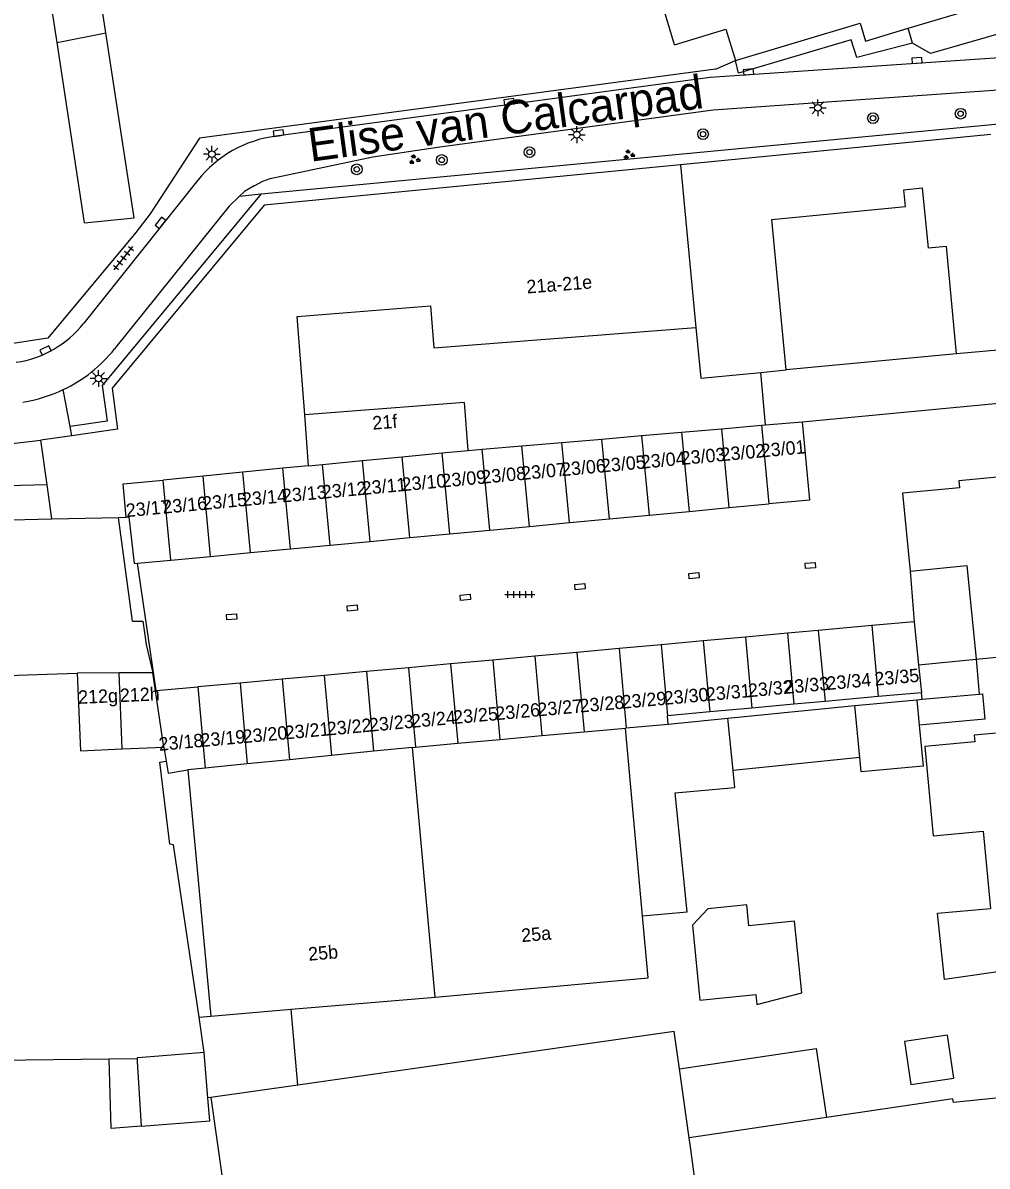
# Model space of a CAD drawing. Extents: x 132998 to 136004, y 396998 to 398512.
# Drawn here: x 133313.3 to 133385.3, y 397948.6 to 398034 of the extents above; entities that cross this region are included whole.
import ezdxf

# ---------------------------------------------------------------- set-up
doc = ezdxf.new("R2010")
doc.units = 0
for name, color, linetype in [('gg-afsc-erfafscheiding', 7, 'Continuous'), ('gg-afsc-hekwerk', 7, 'Continuous'), ('gg-afsc-muur', 7, 'Continuous'), ('gg-anno-huisnummerreeks BGT', 7, 'Continuous'), ('gg-anno-openbare ruimte label', 7, 'Continuous'), ('gg-bbg-bijgebouw', 7, 'Continuous'), ('gg-bbg-gedigitaliseerde bebouwing', 7, 'Continuous'), ('gg-bbg-gedigitaliseerde bijgebouw', 7, 'Continuous'), ('gg-bbg-hoofdgebouw', 7, 'Continuous'), ('gg-bbg-luifel en loopbrug', 7, 'Continuous'), ('gg-bbg-tussenscheiding', 7, 'Continuous'), ('gg-knt-verharding', 7, 'Continuous'), ('gt-grn-groengrens', 7, 'Continuous'), ('gt-symb-boom', 7, 'Continuous'), ('gt-symb-groenvak', 7, 'Continuous'), ('gt-symb-kolk', 7, 'Continuous'), ('gt-symb-kolk center center', 7, 'Continuous'), ('gt-symb-lichtmast', 7, 'Continuous'), ('gt-symb-tegel verharding', 7, 'Continuous')]:
    doc.layers.add(name, color=color, linetype=linetype)

# ---------------------------------------------------------------- blocks, each defined once
blk = doc.blocks.new('gt0-BOOM')
at = {"layer": 'gt-symb-boom'}
for radius in [0.4, 0.2]:
    blk.add_circle((0, 0), radius, dxfattribs=at)
blk = doc.blocks.new('gt0-LMAST')
at = {"layer": 'gt-symb-lichtmast'}
for p, q in [((-0.182, 0.173), (-0.447, 0.438)), ((-0.005, 0.246), (-0.005, 0.621)), ((0.172, 0.173), (0.437, 0.438)), ((-0.255, -0.004), (-0.63, -0.004)), ((-0.182, -0.181), (-0.447, -0.446)), ((-0.005, -0.254), (-0.005, -0.629)), ((0.437, -0.446), (0.172, -0.181)), ((0.245, -0.004), (0.62, -0.004))]:
    blk.add_line(p, q, dxfattribs=at)
blk.add_circle((-0.005, -0.004), 0.25, dxfattribs=at)
blk = doc.blocks.new('gt0-KOLK')
at = {"layer": 'gt-symb-kolk'}
blk.add_lwpolyline([(0, 0), (0.375, 0), (0.375, 0.4), (-0.375, 0.4), (-0.375, 0), (0, 0)], dxfattribs=at)
blk = doc.blocks.new('gt0-GRVAK')
at = {"layer": 'gt-symb-groenvak'}
for p, q in [((-0.11, 0.189), (-0.228, 0.24)), ((-0.182, 0.153), (0.088, 0.153)), ((-0.091, 0.211), (-0.156, 0.322)), ((-0.047, 0.214), (-0.047, 0.393)), ((-0.004, 0.211), (0.061, 0.322)), ((0.015, 0.189), (0.133, 0.24)), ((0.262, -0.052), (0.197, 0.059)), ((0.305, -0.049), (0.305, 0.13)), ((0.349, -0.052), (0.414, 0.059)), ((-0.245, -0.228), (-0.363, -0.177)), ((-0.318, -0.264), (-0.047, -0.264)), ((-0.226, -0.206), (-0.291, -0.095)), ((-0.183, -0.203), (-0.183, -0.024)), ((-0.139, -0.206), (-0.074, -0.095)), ((-0.12, -0.228), (-0.002, -0.177)), ((0.243, -0.074), (0.125, -0.023)), ((0.17, -0.11), (0.441, -0.11)), ((0.368, -0.074), (0.486, -0.023))]:
    blk.add_line(p, q, dxfattribs=at)
blk = doc.blocks.new('gt0-KOLKCC')
at = {"layer": 'gt-symb-kolk center center'}
blk.add_lwpolyline([(-0.375, 0.2), (0.375, 0.2), (0.375, -0.2), (-0.375, -0.2)], close=True, dxfattribs=at)
blk = doc.blocks.new('gt0-TEG1')
at = {"layer": 'gt-symb-tegel verharding'}
for p, q in [((-1.125, 0), (1.125, 0)), ((-0.9, -0.25), (-0.9, 0.25)), ((-0.45, -0.25), (-0.45, 0.25)), ((0, -0.25), (0, 0.25)), ((0.45, -0.25), (0.45, 0.25)), ((0.9, -0.25), (0.9, 0.25))]:
    blk.add_line(p, q, dxfattribs=at)

msp = doc.modelspace()

# ---------------------------------------------------------------- linework, layer by layer
at = {"layer": 'gg-afsc-erfafscheiding'}
for p, q in [((133383, 398009.291), (133370.297, 398008.087)), ((133368.754, 398003.979), (133368.406, 398007.904)), ((133371.469, 398004.213), (133397.064, 398006.62))]:
    msp.add_line(p, q, dxfattribs=at)
msp.add_lwpolyline([(133326.439, 397959.748), (133324.54, 397972.621), (133324.251, 397972.671), (133323.525, 397978.794), (133323.981, 397978.867)], dxfattribs=at)
at = {"layer": 'gg-afsc-hekwerk'}
for p, q in [((133379.731, 398032.49), (133379.399, 398033.601)), ((133365.011, 398030.561), (133366.49, 398031.201)), ((133379.549, 397993.063), (133379.844, 397989.282))]:
    msp.add_line(p, q, dxfattribs=at)
for points in [[(133391.55, 398034.731), (133381.067, 398031.719), (133379.731, 398032.49)], [(133365.011, 398030.561), (133326.475, 398025.395), (133322.79, 398019.735)]]:
    msp.add_lwpolyline(points, dxfattribs=at)
at = {"layer": 'gg-afsc-muur'}
for p, q in [((133310.547, 398002.362), (133314.62, 398002.851)), ((133323.249, 397984.133), (133321.85, 397993.649)), ((133319.735, 397956.616), (133301.812, 397956.397))]:
    msp.add_line(p, q, dxfattribs=at)
msp.add_lwpolyline([(133322.79, 398019.735), (133321.712, 398018.358), (133315.15, 398010.461), (133304.72, 398008.861)], dxfattribs=at)
at = {"layer": 'gg-bbg-bijgebouw'}
for p, q in [((133317.9, 398019.071), (133321.6, 398019.451)), ((133366.014, 397997.804), (133368.992, 397998.084)), ((133357.083, 397996.964), (133360.06, 397997.244)), ((133360.06, 397997.244), (133363.037, 397997.524)), ((133363.037, 397997.524), (133366.014, 397997.804)), ((133348.151, 397996.123), (133351.127, 397996.403)), ((133351.127, 397996.403), (133354.105, 397996.684)), ((133354.105, 397996.684), (133357.083, 397996.964)), ((133339.218, 397995.283), (133342.195, 397995.563)), ((133342.195, 397995.563), (133345.173, 397995.843)), ((133345.173, 397995.843), (133348.151, 397996.123)), ((133327.308, 397994.163), (133330.286, 397994.443)), ((133330.286, 397994.443), (133333.264, 397994.723)), ((133333.264, 397994.723), (133336.24, 397995.003)), ((133336.24, 397995.003), (133339.218, 397995.283)), ((133321.85, 397993.649), (133324.331, 397993.882)), ((133324.331, 397993.882), (133327.308, 397994.163)), ((133372.67, 397988.63), (133370.386, 397988.422)), ((133376.676, 397988.994), (133372.67, 397988.63)), ((133379.844, 397989.282), (133376.676, 397988.994)), ((133364.097, 397987.849), (133360.952, 397987.563)), ((133367.241, 397988.135), (133364.097, 397987.849)), ((133370.386, 397988.422), (133367.241, 397988.135)), ((133354.663, 397986.991), (133351.519, 397986.705)), ((133357.808, 397987.277), (133354.663, 397986.991)), ((133360.952, 397987.563), (133357.808, 397987.277)), ((133345.228, 397986.133), (133342.083, 397985.847)), ((133348.374, 397986.419), (133345.228, 397986.133)), ((133351.519, 397986.705), (133348.374, 397986.419)), ((133335.794, 397985.274), (133332.649, 397984.988)), ((133338.938, 397985.56), (133335.794, 397985.274)), ((133342.083, 397985.847), (133338.938, 397985.56)), ((133323.249, 397984.133), (133326.36, 397984.416)), ((133329.505, 397984.702), (133326.36, 397984.416)), ((133332.649, 397984.988), (133329.505, 397984.702)), ((133323.249, 397984.133), (133323.193, 397984.128)), ((133320.696, 397979.78), (133323.812, 397979.915)), ((133323.812, 397979.915), (133323.981, 397978.867)), ((133325.605, 397978.215), (133327.329, 397959.824))]:
    msp.add_line(p, q, dxfattribs=at)
for points in [[(133371.469, 398004.213), (133372.019, 397998.369), (133368.992, 397998.084)], [(133317.351, 397985.444), (133317.579, 397979.645), (133320.696, 397979.78)], [(133323.981, 397978.867), (133324.124, 397977.977), (133325.605, 397978.215)], [(133326.829, 397957.108), (133322.186, 397956.734), (133321.819, 397956.705), (133321.824, 397956.641)], [(133321.824, 397956.641), (133321.827, 397956.439), (133322.11, 397951.601)]]:
    msp.add_lwpolyline(points, dxfattribs=at)
at = {"layer": 'gg-bbg-gedigitaliseerde bebouwing'}
for p, q in [((133320.416, 397997.073), (133321.007, 397997.099)), ((133321.479, 397989.318), (133320.416, 397997.073)), ((133321.592, 397993.619), (133321.85, 397993.649)), ((133361.486, 397981.629), (133361.429, 397982.256)), ((133358.297, 397981.339), (133358.341, 397981.343)), ((133333.331, 397960.335), (133344.068, 397961.248)), ((133327.329, 397959.824), (133333.331, 397960.335)), ((133363.047, 397950.735), (133362.311, 397955.893)), ((133333.813, 397954.666), (133327.31, 397953.738)), ((133327.31, 397953.738), (133328.188, 397947.585)), ((133373.301, 397952.256), (133363.047, 397950.735))]:
    msp.add_line(p, q, dxfattribs=at)
for points in [[(133361.94, 398032.371), (133359.131, 398041.798), (133362.691, 398042.853), (133359.829, 398052.516), (133372.15, 398056.161)], [(133370.297, 398008.087), (133369.214, 398019.328), (133379.185, 398020.289), (133379.074, 398021.534), (133380.446, 398021.678), (133380.88, 398017.191)], [(133334.33, 398004.729), (133333.757, 398012.083), (133343.736, 398012.861), (133343.979, 398009.738), (133363.548, 398011.264)], [(133363.548, 398011.264), (133363.908, 398007.468), (133368.406, 398007.904)], [(133346.545, 398002.067), (133346.265, 398005.659), (133334.33, 398004.729)], [(133321.007, 397997.099), (133321.188, 397997.107), (133321.592, 397993.619)], [(133321.479, 397989.318), (133322.239, 397989.324), (133322.5, 397987.568), (133322.982, 397985.462)], [(133386.002, 397980.964), (133384.332, 397980.811), (133384.38, 397980.298), (133380.642, 397979.949), (133381.264, 397973.29), (133385, 397973.639), (133385.54, 397967.863)], [(133344.068, 397961.248), (133359.986, 397962.689), (133359.567, 397967.313)], [(133392.855, 397964.107), (133382.104, 397962.569), (133381.585, 397967.515), (133385.54, 397967.863)], [(133362.311, 397955.893), (133361.914, 397958.676), (133333.813, 397954.666)], [(133401.34, 397959.37), (133392.366, 397958.473), (133392.78, 397954.392), (133382.776, 397953.371), (133382.734, 397953.656), (133373.301, 397952.256)]]:
    msp.add_lwpolyline(points, dxfattribs=at)
at = {"layer": 'gg-bbg-gedigitaliseerde bijgebouw'}
for p, q in [((133315.836, 398032.542), (133314.154, 398043.524)), ((133321.6, 398019.451), (133319.485, 398033.256)), ((133317.9, 398019.071), (133315.836, 398032.542)), ((133365.453, 398003.695), (133368.432, 398003.952)), ((133368.432, 398003.952), (133368.754, 398003.979)), ((133368.754, 398003.979), (133371.469, 398004.213)), ((133356.513, 398002.925), (133359.493, 398003.182)), ((133359.493, 398003.182), (133362.472, 398003.438)), ((133362.472, 398003.438), (133365.453, 398003.695)), ((133346.545, 398002.067), (133347.575, 398002.156)), ((133347.575, 398002.156), (133350.554, 398002.412)), ((133350.554, 398002.412), (133353.534, 398002.669)), ((133353.534, 398002.669), (133356.513, 398002.925)), ((133379.844, 397989.282), (133380.174, 397986.056)), ((133380.174, 397986.056), (133380.386, 397983.977)), ((133323.193, 397984.128), (133322.982, 397985.462)), ((133377.153, 397983.683), (133373.186, 397983.324)), ((133375.423, 397983.013), (133380.047, 397983.451)), ((133380.386, 397983.977), (133377.153, 397983.683)), ((133380.047, 397983.451), (133380.227, 397981.542)), ((133364.574, 397982.542), (133361.429, 397982.256)), ((133367.718, 397982.827), (133364.574, 397982.542)), ((133365.927, 397982.07), (133375.423, 397983.013)), ((133370.863, 397983.113), (133367.718, 397982.827)), ((133373.186, 397983.324), (133370.863, 397983.113)), ((133361.486, 397981.629), (133365.927, 397982.07)), ((133375.791, 397979.128), (133366.323, 397978.165)), ((133327.108, 397953.721), (133326.829, 397957.108))]:
    msp.add_line(p, q, dxfattribs=at)
for points in [[(133319.485, 398033.256), (133317.265, 398047.744), (133313.67, 398046.683)], [(133380.227, 397981.542), (133380.515, 397978.499), (133375.892, 397978.062), (133375.791, 397979.128)], [(133359.567, 397967.313), (133362.889, 397967.614), (133361.985, 397976.499), (133366.451, 397976.904), (133366.323, 397978.165)], [(133367.502, 397966.573), (133367.343, 397968.138), (133364.433, 397967.842), (133363.282, 397966.61), (133363.851, 397961.017), (133368.024, 397961.441)], [(133368.024, 397961.441), (133368.099, 397960.704), (133371.45, 397961.563), (133370.905, 397966.919), (133367.502, 397966.573)], [(133322.11, 397951.601), (133327.249, 397952.006), (133327.108, 397953.721)]]:
    msp.add_lwpolyline(points, dxfattribs=at)
at = {"layer": 'gg-bbg-hoofdgebouw'}
for p, q in [((133385.571, 398025.679), (133362.397, 398023.408)), ((133390.66, 398009.971), (133383, 398009.291)), ((133368.406, 398007.904), (133370.297, 398008.087)), ((133316.935, 398003.174), (133314.62, 398002.851)), ((133315.092, 397999.503), (133314.62, 398002.851)), ((133315.45, 397996.96), (133315.092, 397999.503)), ((133308.191, 397996.772), (133315.45, 397996.96)), ((133306.217, 397985.057), (133317.351, 397985.444))]:
    msp.add_line(p, q, dxfattribs=at)
for points in [[(133379.399, 398033.601), (133386.03, 398035.581), (133379.85, 398056.461), (133372.69, 398054.341), (133372.15, 398056.161)], [(133366.49, 398031.201), (133375.82, 398033.991), (133376.22, 398032.651), (133379.399, 398033.601)], [(133361.94, 398032.371), (133365.79, 398033.531), (133366.49, 398031.201)], [(133362.397, 398023.408), (133331.3, 398020.401), (133319.95, 398006.721), (133320.36, 398003.651), (133316.935, 398003.174)], [(133383, 398009.291), (133382.27, 398017.311), (133380.88, 398017.191)], [(133391.563, 398000.596), (133383.187, 397999.795), (133383.236, 397999.287), (133378.984, 397998.875), (133379.549, 397993.063)], [(133379.549, 397993.063), (133383.789, 397993.475), (133384.467, 397986.478), (133392.84, 397987.3)]]:
    msp.add_lwpolyline(points, dxfattribs=at)
at = {"layer": 'gg-bbg-luifel en loopbrug'}
for p, q in [((133380.047, 397983.451), (133380.431, 397983.486)), ((133380.431, 397983.486), (133380.386, 397983.977)), ((133380.431, 397983.486), (133384.705, 397983.877)), ((133333.813, 397954.666), (133333.331, 397960.335)), ((133326.439, 397959.748), (133327.329, 397959.824)), ((133326.829, 397957.108), (133326.439, 397959.748)), ((133321.824, 397956.641), (133319.735, 397956.616)), ((133327.31, 397953.738), (133327.108, 397953.721))]:
    msp.add_line(p, q, dxfattribs=at)
for points in [[(133315.092, 397999.503), (133308.125, 397999.323), (133308.191, 397996.772)], [(133380.174, 397986.056), (133384.467, 397986.478), (133384.705, 397983.877)], [(133384.705, 397983.877), (133384.951, 397983.9), (133385.125, 397981.991), (133380.227, 397981.542)], [(133379.13, 397957.935), (133379.602, 397954.728), (133382.809, 397955.201), (133382.336, 397958.407), (133379.13, 397957.935)], [(133362.311, 397955.893), (133372.536, 397957.41), (133373.301, 397952.256)], [(133322.11, 397951.601), (133319.881, 397951.425), (133319.735, 397956.616)]]:
    msp.add_lwpolyline(points, dxfattribs=at)
at = {"layer": 'gg-bbg-tussenscheiding'}
for p, q in [((133315.836, 398032.542), (133319.485, 398033.256)), ((133362.397, 398023.408), (133363.548, 398011.264)), ((133334.626, 398000.935), (133334.33, 398004.729)), ((133368.432, 398003.952), (133368.992, 397998.084)), ((133359.493, 398003.182), (133360.06, 397997.244)), ((133362.472, 398003.438), (133363.037, 397997.524)), ((133365.453, 398003.695), (133366.014, 397997.804)), ((133348.151, 397996.123), (133347.575, 398002.156)), ((133351.127, 397996.403), (133350.554, 398002.412)), ((133354.105, 397996.684), (133353.534, 398002.669)), ((133357.083, 397996.964), (133356.513, 398002.925)), ((133335.665, 398001.034), (133338.642, 398001.316)), ((133338.642, 398001.316), (133341.619, 398001.599)), ((133339.218, 397995.283), (133338.642, 398001.316)), ((133341.619, 398001.599), (133344.596, 398001.882)), ((133342.195, 397995.563), (133341.619, 398001.599)), ((133344.596, 398001.882), (133346.545, 398002.067)), ((133345.173, 397995.843), (133344.596, 398001.882)), ((133329.714, 398000.442), (133326.738, 398000.143)), ((133332.689, 398000.74), (133329.714, 398000.442)), ((133330.286, 397994.443), (133329.714, 398000.442)), ((133334.626, 398000.935), (133332.689, 398000.74)), ((133333.264, 397994.723), (133332.689, 398000.74)), ((133334.626, 398000.935), (133335.665, 398001.034)), ((133336.24, 397995.003), (133335.665, 398001.034)), ((133326.738, 398000.143), (133323.761, 397999.858)), ((133324.331, 397993.882), (133323.761, 397999.858)), ((133327.308, 397994.163), (133326.738, 398000.143)), ((133315.45, 397996.96), (133320.416, 397997.073)), ((133372.67, 397988.63), (133373.186, 397983.324)), ((133376.676, 397988.994), (133377.153, 397983.683)), ((133364.097, 397987.849), (133364.574, 397982.542)), ((133367.241, 397988.135), (133367.718, 397982.827)), ((133370.386, 397988.422), (133370.863, 397983.113)), ((133354.663, 397986.991), (133355.196, 397981.058)), ((133357.808, 397987.277), (133358.341, 397981.343)), ((133360.952, 397987.563), (133361.429, 397982.256)), ((133345.228, 397986.133), (133345.76, 397980.204)), ((133348.374, 397986.419), (133348.906, 397980.489)), ((133351.519, 397986.705), (133352.05, 397980.773)), ((133320.472, 397985.454), (133317.351, 397985.444)), ((133322.982, 397985.462), (133320.472, 397985.454)), ((133320.696, 397979.78), (133320.472, 397985.454)), ((133335.794, 397985.274), (133336.332, 397979.291)), ((133338.938, 397985.56), (133339.474, 397979.606)), ((133342.083, 397985.847), (133342.616, 397979.919)), ((133326.36, 397984.416), (133326.905, 397978.345)), ((133329.505, 397984.702), (133330.047, 397978.661)), ((133332.649, 397984.988), (133333.189, 397978.976)), ((133323.812, 397979.915), (133323.193, 397984.128)), ((133375.791, 397979.128), (133375.423, 397983.013)), ((133366.323, 397978.165), (133365.927, 397982.07)), ((133352.05, 397980.773), (133355.196, 397981.058)), ((133355.196, 397981.058), (133358.297, 397981.339)), ((133359.567, 397967.313), (133358.297, 397981.339)), ((133358.341, 397981.343), (133361.486, 397981.629)), ((133342.616, 397979.919), (133345.76, 397980.204)), ((133345.76, 397980.204), (133348.906, 397980.489)), ((133348.906, 397980.489), (133352.05, 397980.773)), ((133336.332, 397979.291), (133333.189, 397978.976)), ((133339.474, 397979.606), (133336.332, 397979.291)), ((133342.379, 397979.898), (133339.474, 397979.606)), ((133342.379, 397979.898), (133342.616, 397979.919)), ((133344.068, 397961.248), (133342.379, 397979.898)), ((133326.905, 397978.345), (133325.605, 397978.215)), ((133330.047, 397978.661), (133326.905, 397978.345)), ((133333.189, 397978.976), (133330.047, 397978.661))]:
    msp.add_line(p, q, dxfattribs=at)
for points in [[(133321.007, 397997.099), (133320.771, 397999.572), (133323.761, 397999.858)], [(133364.233, 397941.854), (133363.143, 397950.063), (133363.047, 397950.735)]]:
    msp.add_lwpolyline(points, dxfattribs=at)
at = {"layer": 'gg-knt-verharding'}
for p, q in [((133326.356, 398022.252), (133317.838, 398011.57)), ((133316.809, 398003.863), (133316.307, 398006.618)), ((133316.935, 398003.174), (133316.809, 398003.863))]:
    msp.add_line(p, q, dxfattribs=at)
for points in [[(133379.731, 398032.49), (133375.57, 398031.421), (133375.13, 398032.731), (133366.723, 398030.258), (133366.49, 398031.201)], [(133392.44, 398031.831), (133364.62, 398029.921), (133332.17, 398025.549)], [(133330.564, 398021.835), (133331.195, 398022.193), (133331.742, 398022.388), (133339.42, 398023.991), (133344.24, 398024.731), (133364.83, 398027.501), (133393.588, 398029.538)], [(133330.564, 398021.835), (133329.824, 398021.415), (133329.471, 398021.074)], [(133329.471, 398021.074), (133328.69, 398020.32), (133320.14, 398009.651)]]:
    msp.add_lwpolyline(points, dxfattribs=at)
for centre, radius, start, end in [((133333.369, 398016.66), 8.97, 97.68253, 141.43083), ((133311.598, 398016.545), 7.981, 278.62531, 321.433), ((133311.604, 398016.5), 10.944, 295.4508, 321.25736), ((133311.601, 398016.523), 10.966, 278.84073, 295.41537)]:
    msp.add_arc(centre, radius, start, end, dxfattribs=at)
at = {"layer": 'gt-grn-groengrens'}
for p, q in [((133331.076, 398021.227), (133388.836, 398026.725)), ((133329.471, 398021.074), (133331.076, 398021.227))]:
    msp.add_line(p, q, dxfattribs=at)
msp.add_lwpolyline([(133331.076, 398021.227), (133319.216, 398006.932), (133319.574, 398004.248), (133316.809, 398003.863)], dxfattribs=at)

# ---------------------------------------------------------------- block references
at = {"layer": 'gt-symb-boom'}
for p in [(133376.77, 398026.889), (133383.313, 398027.222), (133364.078, 398025.695), (133351.117, 398024.352), (133344.568, 398023.767), (133338.218, 398023.067)]:
    msp.add_blockref('gt0-BOOM', p, dxfattribs=at)
at = {"layer": 'gt-symb-groenvak'}
for p in [(133358.533, 398024.161), (133342.52, 398023.792)]:
    msp.add_blockref('gt0-GRVAK', p, dxfattribs=at)
at = {"layer": 'gt-symb-kolk'}
for p, rotation in [((133380.067, 398030.993), 3.955037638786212), ((133367.492, 398030.139), 5.049166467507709), ((133349.633, 398027.901), 7.352379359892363), ((133332.397, 398025.58), 8.105793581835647), ((133323.718, 398018.944), 51.33124627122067), ((133315.065, 398009.356), 25.59142414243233)]:
    msp.add_blockref('gt0-KOLK', p, dxfattribs=dict(at, rotation=rotation))
at = {"layer": 'gt-symb-kolk center center'}
for p, rotation in [((133372.095, 397993.479), 5.2774060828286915), ((133363.403, 397992.722), -174.54608111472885), ((133354.886, 397991.9), -174.9508335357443), ((133346.333, 397991.1), -175.29819168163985), ((133337.894, 397990.301), -175.0650140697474), ((133328.876, 397989.644), -175.98782884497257)]:
    msp.add_blockref('gt0-KOLKCC', p, dxfattribs=dict(at, rotation=rotation))
at = {"layer": 'gt-symb-lichtmast'}
for p in [(133372.663, 398027.662), (133354.663, 398025.659), (133327.411, 398024.205), (133318.94, 398007.452)]:
    msp.add_blockref('gt0-LMAST', p, dxfattribs=at)
at = {"layer": 'gt-symb-tegel verharding', "rotation": 51.45653728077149}
msp.add_blockref('gt0-TEG1', (133320.802, 398016.43), dxfattribs=at)
at = {"layer": 'gt-symb-tegel verharding'}
msp.add_blockref('gt0-TEG1', (133350.397, 397991.318), dxfattribs=at)

# ---------------------------------------------------------------- texts
at = {"layer": 'gg-anno-huisnummerreeks BGT'}
for s, rotation, p in [('21a-21e', 4.5, (133350.935, 398013.79)), ('21f', 4.5, (133339.422, 398003.621)), ('23/03', 5.4, (133362.458, 398000.984)), ('23/02', 5.4, (133365.436, 398001.264)), ('23/01', 5.4, (133368.438, 398001.547)), ('23/06', 5.4, (133353.527, 398000.144)), ('23/05', 5.4, (133356.504, 398000.424)), ('23/04', 5.4, (133359.481, 398000.704)), ('23/09', 5.4, (133344.595, 397999.303)), ('23/08', 5.4, (133347.571, 397999.583)), ('23/07', 5.4, (133350.547, 397999.864)), ('23/12', 5.4, (133335.662, 397998.463)), ('23/11', 5.4, (133338.639, 397998.743)), ('23/10', 5.4, (133341.617, 397999.023)), ('23/15', 5.4, (133326.73, 397997.623)), ('23/14', 5.4, (133329.708, 397997.903)), ('23/13', 5.4, (133332.684, 397998.183)), ('23/17', 5.4, (133321.023, 397997.086)), ('23/16', 5.4, (133323.751, 397997.343)), ('23/33', 5.2, (133370.195, 397983.886)), ('23/34', 5.2, (133373.339, 397984.172)), ('23/35', 5.2, (133376.926, 397984.498)), ('212g', 2.5, (133317.434, 397983.141)), ('212h', 2.5, (133320.551, 397983.276)), ('23/30', 5.2, (133361.191, 397983.066)), ('23/31', 5.2, (133364.335, 397983.352)), ('23/32', 5.2, (133367.481, 397983.639)), ('23/27', 5.2, (133351.757, 397982.208)), ('23/28', 5.2, (133354.902, 397982.494)), ('23/29', 5.2, (133358.046, 397982.78)), ('23/24', 5.2, (133342.322, 397981.35)), ('23/25', 5.2, (133345.467, 397981.636)), ('23/26', 5.2, (133348.613, 397981.922)), ('23/21', 5.2, (133332.888, 397980.491)), ('23/22', 5.2, (133336.032, 397980.777)), ('23/23', 5.2, (133339.178, 397981.064)), ('23/18', 5.2, (133323.471, 397979.635)), ('23/19', 5.2, (133326.599, 397979.919)), ('23/20', 5.2, (133329.743, 397980.205)), ('25a', 5.2, (133350.548, 397965.348)), ('25b', 4.9, (133334.636, 397963.957))]:
    msp.add_text(s, height=1, rotation=rotation, dxfattribs=at).set_placement(p)
at = {"layer": 'gg-anno-openbare ruimte label'}
msp.add_text('Elise van Calcarpad', height=2.5, rotation=7.8, dxfattribs=at).set_placement((133334.764, 398023.628))

doc.saveas('drawing.dxf')
